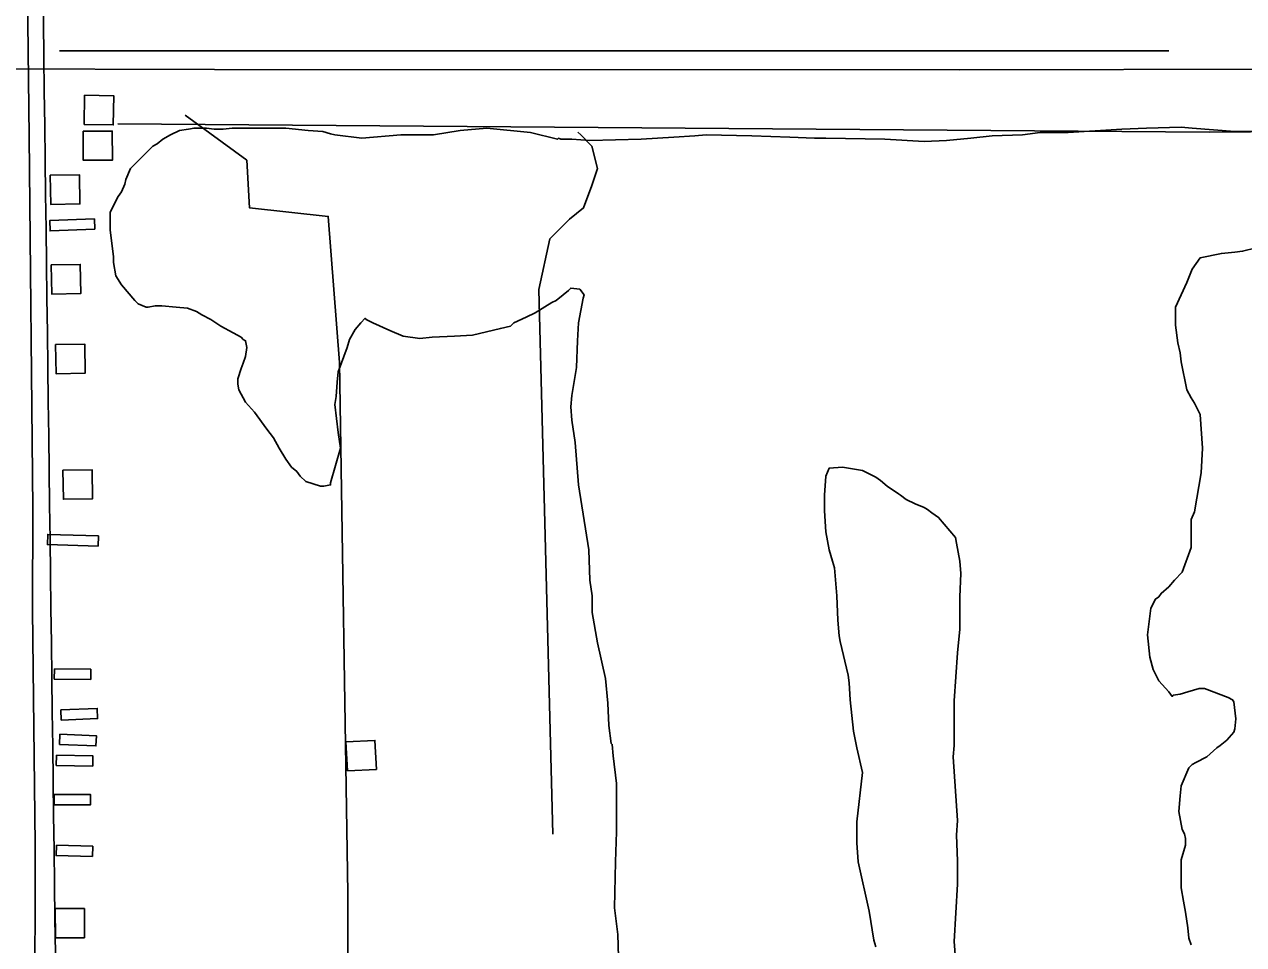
# Model space of a CAD drawing. Extents: x 3715084 to 3753216, y 488173 to 513963.
# Drawn here: x 3745633 to 3747308, y 500986 to 502249 of the extents above; entities that cross this region are included whole.
import ezdxf

# ---------------------------------------------------------------- set-up
doc = ezdxf.new("R2010")
doc.units = 0
for name, color, linetype in [('V-BLDG-OTLN', 7, 'Continuous'), ('V-GRID-MAJR', 7, 'Continuous'), ('V-ROAD-CNTR', 7, 'Continuous'), ('V-SITE-VEGE', 7, 'Continuous'), ('V-TOPO-SHOR', 7, 'Continuous')]:
    doc.layers.add(name, color=color, linetype=linetype)

msp = doc.modelspace()

# ---------------------------------------------------------------- linework, layer by layer
at = {"layer": 'V-BLDG-OTLN'}
for points in [[(3745714.934, 502111.91500000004), (3745754.9280000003, 502111.281), (3745755.563, 502151.276), (3745715.568, 502151.91000000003)], [(3745713.571, 502102.719), (3745713.603, 502062.719), (3745753.603, 502062.751), (3745753.571, 502102.751)], [(3745668.382, 502042.05700000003), (3745669.02, 502002.063), (3745709.015, 502002.7), (3745708.377, 502042.695)], [(3745729.644, 501968.206), (3745729.09, 501982.196), (3745667.517, 501979.76), (3745668.071, 501965.77)], [(3745669.623, 501918.99700000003), (3745670.261, 501879.003), (3745710.256, 501879.64), (3745709.6180000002, 501919.635)], [(3745675.599, 501809.581), (3745676.237, 501769.587), (3745716.2320000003, 501770.224), (3745715.594, 501810.219)], [(3745685.796, 501637.25200000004), (3745686.434, 501597.25800000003), (3745726.429, 501597.895), (3745725.791, 501637.89)], [(3745734.191, 501533.065), (3745734.574, 501547.059), (3745664.799, 501548.97000000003), (3745664.415, 501534.976)], [(3745673.961, 501364.375), (3745723.9590000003, 501364.006), (3745723.856, 501350.007), (3745673.8570000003, 501350.375)], [(3745682.872, 501308.048), (3745732.826, 501310.188), (3745733.426, 501296.201), (3745683.472, 501294.06)], [(3745681.694, 501274.764), (3745731.649, 501272.643), (3745731.055, 501258.656), (3745681.1, 501260.776)], [(3746076.5330000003, 501224.326), (3746116.481, 501226.37200000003), (3746114.434, 501266.32), (3746074.486, 501264.273)], [(3745676.8850000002, 501245.867), (3745726.876, 501244.954), (3745726.6210000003, 501230.957), (3745676.629, 501231.869)], [(3745673.705, 501191.745), (3745723.705, 501191.88), (3745723.7430000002, 501177.88), (3745673.7430000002, 501177.745)], [(3745676.7260000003, 501122.179), (3745726.7090000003, 501120.87200000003), (3745726.343, 501106.87700000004), (3745676.36, 501108.183)], [(3745675.2600000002, 501035.31200000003), (3745675.292, 500995.31200000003), (3745715.292, 500995.344), (3745715.2600000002, 501035.344)]]:
    msp.add_lwpolyline(points, close=True, dxfattribs=at)
at = {"layer": 'V-GRID-MAJR'}
msp.add_spline([(3745765.588, 493921.13), (3745688.039, 499979.624), (3745610.465, 506040.05), (3745532.8910000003, 512100.488), (3745532.866, 512102.407)], degree=3, dxfattribs=at)
at = {"layer": 'V-ROAD-CNTR'}
for points in [[(3745644.4486720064, 501584.75480436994), (3745639.32668225, 502095.271783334), (3745624.945711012, 503308.28335730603)], [(3750938.334084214, 502263.7384463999), (3750470.1220206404, 502252.70646846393), (3749253.5324538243, 502218.1655375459), (3748393.348174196, 502195.95458196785), (3747817.7263254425, 502188.2935972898), (3747368.41822406, 502187.765598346), (3746917.287126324, 502187.02159983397), (3745893.8561731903, 502187.361599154), (3745236.690487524, 502188.897596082), (3744755.3774501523, 502189.05159577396)], [(3745644.4496720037, 501584.56980473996), (3745644.12667265, 501445.14708358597), (3745647.74166542, 501123.262727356), (3745647.2046664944, 500873.54422679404), (3745652.1166566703, 500593.8287862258), (3745653.5236538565, 500427.221119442), (3745655.837649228, 500375.8332222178), (3745657.668645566, 500337.62829862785), (3745657.648645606, 500302.123369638)]]:
    msp.add_lwpolyline(points, dxfattribs=at)
at = {"layer": 'V-SITE-VEGE'}
for points in [[(3746434.179, 501317.43200000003), (3746431.1070000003, 501351.21400000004), (3746420.361, 501400.358), (3746412.681, 501441.822), (3746412.681, 501464.856), (3746409.609, 501486.355), (3746408.075, 501527.819), (3746394.253, 501616.889), (3746389.647, 501675.242), (3746385.039, 501705.954), (3746383.503, 501724.382), (3746385.039, 501739.74), (3746391.183, 501778.132), (3746392.719, 501814.988), (3746394.255, 501839.556), (3746400.397, 501873.34500000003), (3746401.933, 501877.949), (3746395.791, 501885.62700000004), (3746383.505, 501887.163), (3746380.433, 501884.091), (3746372.755, 501877.949), (3746363.541, 501870.273), (3746357.399, 501867.199), (3746334.363, 501853.38), (3746322.077, 501847.238), (3746305.185, 501839.56), (3746300.577, 501834.952), (3746286.757, 501831.88), (3746248.366, 501822.668), (3746223.796, 501821.132), (3746193.082, 501819.596), (3746176.19, 501818.06), (3746153.154, 501821.132), (3746134.7260000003, 501828.81), (3746111.6920000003, 501839.56), (3746102.478, 501844.168), (3746100.9420000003, 501845.702), (3746094.8000000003, 501839.56), (3746087.12, 501830.346), (3746079.4420000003, 501816.526), (3746076.37, 501805.776), (3746064.086, 501771.992), (3746062.5500000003, 501758.17), (3746061.014, 501738.206), (3746059.478, 501727.456), (3746064.086, 501689.064), (3746067.156, 501667.56700000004), (3746053.3370000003, 501619.961), (3746053.3370000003, 501616.889), (3746044.123, 501615.353), (3746039.515, 501615.353), (3746019.551, 501621.49700000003), (3746011.873, 501629.175), (3746007.267, 501635.315), (3745999.589, 501641.461), (3745991.909, 501652.20900000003), (3745982.6950000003, 501667.56700000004), (3745975.017, 501681.386), (3745965.8030000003, 501693.672), (3745948.911, 501716.706), (3745936.625, 501730.528), (3745927.411, 501747.42), (3745925.873, 501755.098), (3745925.873, 501762.776), (3745930.483, 501776.598), (3745933.555, 501784.278), (3745936.625, 501793.492), (3745938.159, 501805.776), (3745936.625, 501814.99), (3745933.555, 501816.526), (3745930.483, 501819.598), (3745919.733, 501825.74), (3745902.841, 501834.954), (3745889.021, 501844.168), (3745876.735, 501850.31), (3745869.057, 501854.918), (3745856.772, 501859.52400000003), (3745841.416, 501861.06), (3745821.452, 501862.596), (3745812.238, 501862.596), (3745803.024, 501861.06), (3745799.954, 501861.06), (3745789.204, 501865.668), (3745784.596, 501870.276), (3745766.168, 501891.771), (3745758.49, 501904.05700000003), (3745755.418, 501922.489), (3745755.418, 501930.16500000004), (3745750.812, 501967.021), (3745750.812, 501991.593), (3745761.562, 502013.091), (3745766.168, 502019.235), (3745770.776, 502029.983), (3745772.312, 502036.12700000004), (3745778.454, 502051.483), (3745809.168, 502082.196), (3745815.31, 502085.266), (3745822.99, 502091.41000000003), (3745833.738, 502097.552), (3745846.024, 502103.694), (3745858.31, 502105.23)], [(3745858.31, 502105.23), (3745865.988, 502106.766), (3745882.879, 502106.766), (3745893.629, 502105.23), (3745905.915, 502105.23), (3745918.199, 502106.766), (3745991.913, 502106.764), (3746022.625, 502103.694), (3746042.589, 502102.158), (3746053.339, 502099.08400000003), (3746059.481, 502097.55), (3746096.336, 502092.944), (3746150.0840000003, 502097.55), (3746194.62, 502097.55), (3746231.478, 502103.69200000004), (3746268.3310000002, 502106.764), (3746328.221, 502100.62), (3746365.077, 502091.406), (3746366.613, 502092.944), (3746369.685, 502091.406), (3746385.041, 502091.406), (3746409.613, 502089.87200000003), (3746480.252, 502091.406), (3746524.786, 502094.476), (3746553.964, 502096.012), (3746569.322, 502097.548), (3746632.284, 502096.012), (3746684.495, 502094.476), (3746718.279, 502092.94), (3746733.6350000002, 502092.94), (3746815.0270000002, 502091.40400000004), (3746868.774, 502088.332), (3746899.488, 502089.868), (3746933.272, 502092.938), (3746962.45, 502096.01), (3747003.914, 502097.54600000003), (3747028.484, 502100.61600000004), (3747066.875, 502100.61600000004), (3747140.585, 502105.224), (3747174.3710000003, 502106.75800000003), (3747221.977, 502108.294), (3747237.3340000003, 502106.75800000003), (3747295.688, 502102.15), (3747326.4020000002, 502102.15)], [(3747324.866, 501942.443), (3747306.436, 501937.837), (3747295.688, 501936.30100000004), (3747277.2600000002, 501934.765), (3747248.082, 501928.621), (3747237.332, 501913.265), (3747229.654, 501894.837), (3747214.2970000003, 501861.053), (3747214.2970000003, 501836.481), (3747217.369, 501811.912), (3747220.441, 501798.092), (3747221.974, 501785.806), (3747229.6520000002, 501747.414), (3747235.796, 501736.664), (3747240.4020000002, 501728.98600000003), (3747248.08, 501713.628), (3747251.1520000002, 501667.558), (3747249.616, 501633.775), (3747240.4020000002, 501580.027), (3747235.794, 501569.277), (3747235.794, 501530.88300000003), (3747223.508, 501497.101), (3747212.761, 501486.351), (3747205.0810000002, 501477.137), (3747194.333, 501467.923), (3747191.261, 501463.31700000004), (3747186.653, 501460.245), (3747180.511, 501447.96), (3747175.903, 501411.104), (3747178.975, 501380.392), (3747183.5810000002, 501363.5), (3747191.261, 501348.142), (3747205.0810000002, 501332.784), (3747209.686, 501326.642), (3747211.222, 501328.178), (3747220.436, 501329.716), (3747231.186, 501332.784), (3747246.542, 501337.392), (3747254.222, 501337.392), (3747286.47, 501325.106), (3747292.61, 501322.034), (3747294.148, 501318.96400000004), (3747297.22, 501295.92600000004), (3747295.684, 501282.108), (3747294.148, 501277.5), (3747284.934, 501266.75), (3747275.72, 501259.072), (3747271.114, 501256.003), (3747257.292, 501243.717), (3747241.936, 501236.039), (3747237.328, 501232.967), (3747232.722, 501228.36100000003), (3747221.972, 501203.791), (3747220.436, 501189.969), (3747218.9, 501168.469), (3747223.506, 501143.89900000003), (3747226.578, 501137.755), (3747228.114, 501131.613), (3747228.114, 501122.39900000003), (3747221.972, 501102.435), (3747221.97, 501064.041), (3747225.042, 501045.61600000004), (3747228.114, 501030.26)], [(3746911.768, 500965.764), (3746910.2320000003, 500990.33400000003), (3746914.84, 501068.65400000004), (3746914.84, 501100.903), (3746913.304, 501136.221), (3746914.84, 501156.185), (3746908.696, 501243.719), (3746910.2320000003, 501259.075), (3746910.2320000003, 501320.50200000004), (3746914.84, 501386.536), (3746917.912, 501418.784), (3746917.912, 501463.31700000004), (3746919.448, 501495.56700000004), (3746917.912, 501512.45900000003), (3746913.306, 501537.02900000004), (3746911.77, 501544.707), (3746888.734, 501572.351), (3746879.52, 501578.493), (3746873.378, 501583.099), (3746868.77, 501586.173), (3746856.484, 501590.77900000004), (3746844.2, 501596.92100000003), (3746836.522, 501603.065), (3746833.453, 501604.599), (3746818.095, 501615.349), (3746808.881, 501623.027), (3746802.739, 501627.635), (3746784.311, 501636.849), (3746756.669, 501641.457), (3746738.241, 501639.92100000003), (3746733.633, 501629.17100000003), (3746732.097, 501603.065), (3746732.097, 501581.565), (3746733.633, 501552.387), (3746738.241, 501527.81700000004), (3746742.847, 501512.45900000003)], [(3746742.847, 501512.45900000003), (3746745.919, 501503.245), (3746748.991, 501464.856), (3746750.525, 501431.07), (3746752.061, 501409.572), (3746753.597, 501401.892), (3746764.347, 501355.822), (3746765.881, 501345.074), (3746767.417, 501322.038), (3746772.025, 501279.038), (3746776.631, 501256.005), (3746784.309, 501222.221), (3746776.631, 501154.651), (3746776.631, 501125.47500000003), (3746778.165, 501099.367), (3746793.521, 501031.798), (3746799.665, 500991.87), (3746802.735, 500982.656)], [(3746449.532, 500953.48), (3746447.9960000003, 500999.552), (3746443.39, 501036.408), (3746444.926, 501099.369), (3746446.4620000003, 501140.833), (3746446.4620000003, 501206.865), (3746441.856, 501245.257), (3746440.3200000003, 501260.613), (3746438.784, 501262.14900000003), (3746435.715, 501286.72000000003), (3746434.179, 501317.43200000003)], [(3747228.114, 501030.26), (3747231.184, 501008.76), (3747232.72, 500994.94), (3747235.792, 500985.726)]]:
    msp.add_lwpolyline(points, dxfattribs=at)
at = {"layer": 'V-TOPO-SHOR'}
msp.add_line((3747205.2973608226, 502213.0511835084), (3745681.1447783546, 502213.0511835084), dxfattribs=at)
for points in [[(3745761.0534666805, 502112.84962376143), (3747260.6802491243, 502101.2843786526), (3748228.305756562, 502108.9945420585)], [(3746065.6049212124, 501785.16767901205), (3746050.1845944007, 501985.63192756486), (3745942.2423067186, 501997.1971726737), (3745938.3872250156, 502062.7335616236), (3745853.5754275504, 502124.41486887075)], [(3746358.5911306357, 501137.5139529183), (3746339.3157221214, 501885.39980328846), (3746354.736048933, 501954.7912739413), (3746381.7216208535, 501981.7768458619), (3746400.997029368, 501997.1971726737), (3746412.562274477, 502028.0378262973), (3746420.2724378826, 502051.168316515), (3746412.562274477, 502082.0089701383), (3746397.1419476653, 502097.4292969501), (3746393.286865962, 502101.28437865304)], [(3746084.880329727, 500354.9323672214), (3746077.170166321, 500875.3683971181), (3746077.170166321, 501056.5572371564), (3746065.6049212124, 501785.16767901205)]]:
    msp.add_lwpolyline(points, dxfattribs=at)

doc.saveas('drawing.dxf')
